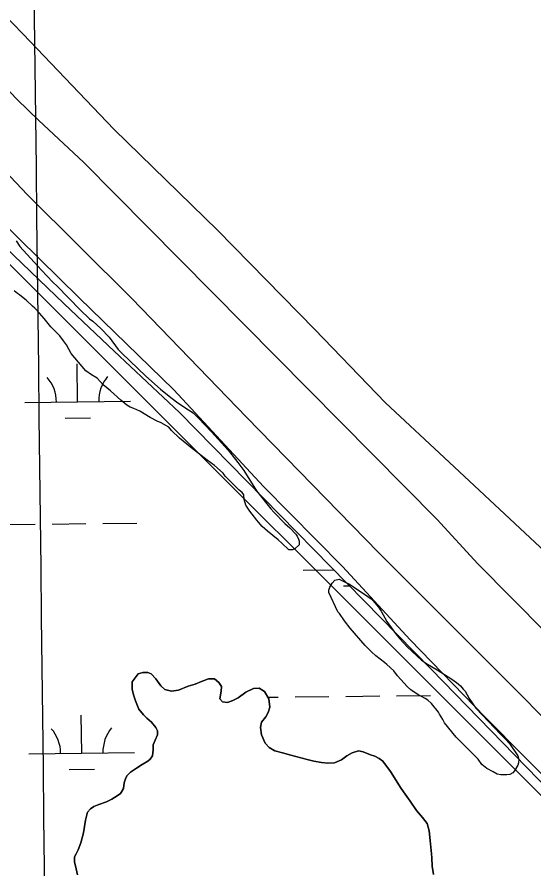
# Model space of a CAD drawing. Extents: x 3694830 to 3732949, y 415201 to 440970.
# Drawn here: x 3704169 to 3704658, y 433791 to 434598 of the extents above; entities that cross this region are included whole.
import ezdxf

# ---------------------------------------------------------------- set-up
doc = ezdxf.new("R2010")
doc.units = 0
for name, color, linetype in [('V-GRID-MAJR', 7, 'Continuous'), ('V-LEVE-TOET', 7, 'Continuous'), ('V-SITE-VEGE', 7, 'Continuous'), ('V-TOPO-SHOR', 7, 'Continuous'), ('V-WETL-SWMP', 7, 'Continuous')]:
    doc.layers.add(name, color=color, linetype=linetype)

msp = doc.modelspace()

# ---------------------------------------------------------------- linework, layer by layer
at = {"layer": 'V-GRID-MAJR'}
msp.add_spline([(3704347.2800000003, 420679.41000000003), (3704276.781, 426737.893), (3704206.2600000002, 432798.304), (3704135.739, 438858.722), (3704135.717, 438860.645)], degree=3, dxfattribs=at)
at = {"layer": 'V-LEVE-TOET'}
for points in [[(3702093.078, 436527.324), (3702130.2430000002, 436476.724), (3702158.401, 436442.80100000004), (3702200.3340000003, 436393.409), (3702260.1950000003, 436336.91500000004), (3702352.406, 436241.145), (3702467.34, 436131.72000000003), (3702562.539, 436035.362), (3702676.268, 435928.919), (3702783.4280000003, 435824.246), (3702887.563, 435732.69), (3702991.714, 435635.762), (3703110.254, 435517.998), (3703213.821, 435417.488), (3703286.265, 435344.924), (3703397.613, 435237.279), (3703478.433, 435157.581), (3703557.474, 435075.491), (3703668.25, 434960.088), (3703765.847, 434859.558), (3703887.964, 434743.596), (3703994.554, 434631.161), (3704097.574, 434515.135), (3704178.487, 434429.379)], [(3704178.487, 434429.379), (3704277.11, 434331.164), (3704385.6210000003, 434218.818), (3704510.642, 434090.655), (3704648.877, 433952.488), (3704780.91, 433816.837), (3704890.257, 433706.145), (3704949.252, 433643.734), (3705087.856, 433494.793), (3705201.3170000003, 433377.039), (3705309.392, 433259.722), (3705370.853, 433192.744), (3705437.278, 433123.257), (3705514.008, 433041.29600000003), (3705595.6720000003, 432950.197), (3705670.768, 432874.044), (3705740.9, 432799.157)], [(3705753.458, 432731.55700000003), (3705668.079, 432825.98600000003), (3705587.222, 432911.695), (3705511.731, 432992.822), (3705428.8030000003, 433079.782), (3705361.1720000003, 433157.145), (3705303.828, 433217.891), (3705233.676, 433287.392), (3705149.937, 433378.499), (3705060.8310000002, 433473.359), (3704996.474, 433541.594), (3704909.014, 433634.375), (3704833.103, 433714.259), (3704755.126, 433794.983), (3704686.608, 433859.08900000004), (3704611.508, 433934.82800000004), (3704540.542, 434008.063), (3704476.606, 434077.537), (3704401.919, 434153.27400000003), (3704316.9420000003, 434244.80100000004), (3704227.387, 434331.788), (3704151.039, 434406.704)]]:
    msp.add_lwpolyline(points, dxfattribs=at)
at = {"layer": 'V-SITE-VEGE'}
for points in [[(3704167.884, 434385.816), (3704171.241, 434380.393), (3704184.696, 434365.805), (3704191.7600000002, 434358.001), (3704202.526, 434346.802), (3704206.5670000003, 434343.069), (3704228.437, 434320.67), (3704237.1890000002, 434312.185), (3704240.22, 434309.805), (3704247.963, 434303.014), (3704255.7, 434294.531), (3704264.437, 434283.003), (3704267.802, 434279.609), (3704290.353, 434257.884), (3704304.494, 434245.32), (3704312.575, 434238.862), (3704319.649, 434233.427), (3704326.389, 434228.66500000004), (3704335.151, 434222.884), (3704340.201, 434218.13), (3704352.649, 434204.896), (3704368.457, 434187.59500000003), (3704377.534, 434176.064), (3704383.2460000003, 434168.268), (3704395.3310000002, 434149.291), (3704408.774, 434131.998), (3704411.463, 434128.944), (3704421.896, 434118.086), (3704426.608, 434114.01), (3704432.33, 434108.241), (3704433.674, 434106.205), (3704435.0130000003, 434103.498), (3704435.681, 434101.466)], [(3704435.681, 434101.466), (3704435.666, 434098.087), (3704431.593, 434094.386), (3704429.225, 434093.38300000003), (3704425.844, 434093.397), (3704419.112, 434099.50800000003), (3704415.748, 434102.904), (3704405.643, 434111.05700000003), (3704400.592, 434115.472), (3704397.2320000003, 434119.542), (3704395.548, 434121.239), (3704388.827, 434130.054), (3704385.132, 434135.477), (3704383.467, 434140.892), (3704383.147, 434145.287), (3704381.806, 434147.659), (3704378.773, 434149.69800000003), (3704365.649, 434162.933), (3704363.634, 434165.984), (3704355.5530000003, 434173.117), (3704348.4790000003, 434178.217), (3704332.648, 434190.45), (3704322.205, 434198.945), (3704314.804, 434206.41000000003), (3704312.113, 434209.463), (3704305.0330000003, 434213.549), (3704301.324, 434215.255), (3704294.578, 434218.663), (3704284.802, 434224.45), (3704279.068, 434227.178), (3704275.6950000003, 434228.544), (3704272.662, 434230.246), (3704266.936, 434235.004), (3704257.1750000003, 434243.831), (3704250.1010000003, 434249.606), (3704244.379, 434255.715), (3704238.989, 434259.117), (3704233.598, 434262.859), (3704219.811, 434279.13800000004), (3704215.451, 434287.26900000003), (3704212.4280000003, 434291.336), (3704209.069, 434296.081), (3704200.656, 434304.566), (3704194.269, 434312.367), (3704189.896, 434317.454), (3704185.524, 434322.208), (3704183.164, 434323.907), (3704177.106, 434329.677), (3704174.413, 434332.052), (3704171.044, 434334.77), (3704169.025, 434336.134), (3704165.992, 434338.51)]]:
    msp.add_lwpolyline(points, dxfattribs=at)
msp.add_lwpolyline([(3704472.231, 434034.734), (3704463.523, 434053.021), (3704463.5330000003, 434055.04600000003), (3704464.56, 434058.083), (3704466.941, 434061.792), (3704469.315, 434064.485), (3704473.378, 434065.483), (3704478.437, 434063.097), (3704483.157, 434060.711), (3704486.864, 434058.327), (3704490.235, 434055.947), (3704497.311, 434051.186), (3704503.713, 434046.766), (3704505.397, 434045.406), (3704510.7770000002, 434038.961), (3704513.128, 434035.234), (3704518.49, 434025.411), (3704526.892, 434014.221), (3704530.9250000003, 434009.136), (3704537.653, 434001.333), (3704551.454, 433988.771), (3704557.184, 433985.029), (3704566.286, 433979.583), (3704580.1040000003, 433970.73600000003), (3704584.4820000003, 433967.67600000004), (3704588.1890000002, 433964.619), (3704590.878, 433961.229), (3704592.562, 433959.531), (3704596.586, 433952.417), (3704602.63, 433943.266), (3704609.023, 433936.817), (3704626.182, 433918.83400000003), (3704630.558, 433914.42), (3704634.593, 433910.011), (3704642.654, 433898.147), (3704643.315, 433894.765), (3704643.3030000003, 433891.722), (3704642.617, 433889.359), (3704639.213, 433883.968), (3704637.853, 433882.28500000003), (3704634.806, 433880.608), (3704632.1, 433880.282), (3704626.356, 433880.305), (3704622.978, 433880.99700000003), (3704619.27, 433883.037), (3704613.199, 433886.107), (3704608.487, 433890.18200000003), (3704605.126, 433894.927), (3704584.2630000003, 433915.97000000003), (3704573.169, 433929.536), (3704571.492, 433932.586), (3704568.473, 433937.667), (3704567.467, 433939.699), (3704560.744, 433947.837), (3704557.379, 433950.895), (3704554.68, 433952.597), (3704547.938, 433956.343), (3704544.5670000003, 433958.385), (3704541.198, 433960.764), (3704538.167, 433963.482), (3704528.748, 433973.998), (3704525.0530000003, 433978.746), (3704518.657, 433984.855), (3704516.298, 433986.555), (3704508.215, 433993.01), (3704504.176, 433996.746), (3704498.1180000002, 434002.855), (3704483.9930000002, 434019.136), (3704478.617, 434025.919), (3704473.915, 434033.034)], close=True, dxfattribs=at)
at = {"layer": 'V-TOPO-SHOR'}
for p, q in [((3704231.538, 434460.538), (3704189.2490000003, 434499.816)), ((3704565.919, 434122.282), (3704231.538, 434460.538)), ((3704283.131010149, 433975.94796265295), (3704277.4710100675, 433968.33396295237)), ((3704287.558010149, 433977.1349626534), (3704283.131010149, 433975.94796265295)), ((3704292.382010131, 433977.114962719), (3704287.558010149, 433977.1349626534)), ((3704295.3920101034, 433975.89596281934), (3704292.382010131, 433977.114962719)), ((3704299.9950100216, 433971.05296312), (3704295.3920101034, 433975.89596281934)), ((3704277.4710100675, 433968.33396295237), (3704277.6430099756, 433961.4989632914)), ((3704304.5890099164, 433964.3999635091), (3704299.9950100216, 433971.05296312)), ((3704308.5950098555, 433960.965963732), (3704304.5890099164, 433964.3999635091)), ((3704330.517009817, 433964.0889638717), (3704321.4560098, 433960.3089639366)), ((3704337.15900982, 433966.0709638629), (3704330.517009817, 433964.0889638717)), ((3704343.2000098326, 433968.6589638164), (3704337.15900982, 433966.0709638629)), ((3704349.643009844, 433971.2439637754), (3704343.2000098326, 433968.6589638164)), ((3704355.47100982, 433971.0189638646), (3704349.643009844, 433971.2439637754)), ((3704359.678009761, 433967.7849640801), (3704355.47100982, 433971.0189638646)), ((3704362.073009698, 433963.7549643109), (3704359.678009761, 433967.7849640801)), ((3704361.85400964, 433959.33396452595), (3704362.073009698, 433963.7549643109)), ((3704277.6430099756, 433961.4989632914), (3704278.8260098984, 433956.0669635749)), ((3704278.8260098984, 433956.0669635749), (3704280.611009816, 433950.4319638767)), ((3704314.820009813, 433959.5329638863), (3704308.5950098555, 433960.965963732)), ((3704321.4560098, 433960.3089639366), (3704314.820009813, 433959.5329638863)), ((3704360.61800955, 433952.3039648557), (3704361.85400964, 433959.33396452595)), ((3704384.9650095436, 433958.43196488), (3704377.706009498, 433953.03496504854)), ((3704392.4170095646, 433962.017964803), (3704384.9650095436, 433958.43196488)), ((3704397.6440095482, 433962.19696486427), (3704392.4170095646, 433962.017964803)), ((3704402.857009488, 433959.1599650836), (3704397.6440095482, 433962.19696486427)), ((3704406.8480093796, 433952.1079654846), (3704402.857009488, 433959.1599650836)), ((3704280.611009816, 433950.4319638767), (3704283.793009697, 433942.3779643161)), ((3704363.0170095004, 433949.27796503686), (3704360.61800955, 433952.3039648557)), ((3704367.839009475, 433948.65496513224), (3704363.0170095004, 433949.27796503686)), ((3704372.8720094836, 433950.64396510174), (3704367.839009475, 433948.65496513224)), ((3704377.706009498, 433953.03496504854), (3704372.8720094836, 433950.64396510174)), ((3704407.8200092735, 433944.4659658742), (3704406.8480093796, 433952.1079654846)), ((3704283.793009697, 433942.3779643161), (3704288.1930096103, 433937.13296463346)), ((3704406.19000921, 433939.24596610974), (3704407.8200092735, 433944.4659658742)), ((3704288.1930096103, 433937.13296463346), (3704291.395009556, 433933.9039648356)), ((3704291.395009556, 433933.9039648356), (3704295.8010094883, 433930.06596508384)), ((3704399.9200091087, 433930.02696648), (3704403.962009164, 433935.23596627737)), ((3704403.962009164, 433935.23596627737), (3704406.19000921, 433939.24596610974)), ((3704295.8010094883, 433930.06596508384), (3704300.001009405, 433925.02296538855)), ((3704300.001009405, 433925.02296538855), (3704301.3940093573, 433921.80096556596)), ((3704398.894009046, 433925.00596671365), (3704399.9200091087, 433930.02696648)), ((3704399.87000895, 433918.1679670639), (3704398.894009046, 433925.00596671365)), ((3704301.378009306, 433917.9819657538), (3704299.347009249, 433913.16696596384)), ((3704301.3940093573, 433921.80096556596), (3704301.378009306, 433917.9819657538)), ((3704403.4550088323, 433910.3139674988), (3704399.87000895, 433918.1679670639)), ((3704297.3190091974, 433908.75296615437), (3704297.2980091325, 433903.92896639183)), ((3704299.347009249, 433913.16696596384), (3704297.3190091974, 433908.75296615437)), ((3704407.055008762, 433906.0769677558), (3704403.4550088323, 433910.3139674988)), ((3704297.2980091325, 433903.92896639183), (3704296.872009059, 433898.3029666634)), ((3704412.670008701, 433903.03896798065), (3704407.055008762, 433906.0769677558)), ((3704419.897008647, 433900.9979681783), (3704412.670008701, 433903.03896798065)), ((3704427.727008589, 433898.75396839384), (3704419.897008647, 433900.9979681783)), ((3704485.827008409, 433901.12096905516), (3704480.7890083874, 433898.1269691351)), ((3704491.864008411, 433902.90396904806), (3704485.827008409, 433901.12096905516)), ((3704496.282008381, 433901.8799691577), (3704491.864008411, 433902.90396904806)), ((3704503.105008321, 433899.2379693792), (3704496.282008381, 433901.8799691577)), ((3704507.3200082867, 433897.813969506), (3704503.105008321, 433899.2379693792)), ((3704292.429009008, 433893.29696685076), (3704286.988008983, 433889.90296694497)), ((3704294.4470090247, 433895.096966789), (3704292.429009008, 433893.29696685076)), ((3704296.872009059, 433898.3029666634), (3704294.4470090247, 433895.096966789)), ((3704437.1640085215, 433896.30196864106), (3704427.727008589, 433898.75396839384)), ((3704444.392008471, 433894.46196882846), (3704437.1640085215, 433896.30196864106)), ((3704449.4110084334, 433893.033968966), (3704444.392008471, 433894.46196882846)), ((3704456.844008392, 433891.9969691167), (3704449.4110084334, 433893.033968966)), ((3704462.66900836, 433891.16896923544), (3704456.844008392, 433891.9969691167)), ((3704469.103008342, 433891.54296930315), (3704462.66900836, 433891.16896923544)), ((3704475.547008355, 433894.3299692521), (3704469.103008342, 433891.54296930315)), ((3704480.7890083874, 433898.1269691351), (3704475.547008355, 433894.3299692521)), ((3704511.331008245, 433895.78596965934), (3704507.3200082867, 433897.813969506)), ((3704514.737008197, 433893.15896983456), (3704511.331008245, 433895.78596965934)), ((3704522.1330080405, 433883.4799704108), (3704514.737008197, 433893.15896983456)), ((3704281.748008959, 433886.70896703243), (3704275.9020089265, 433882.71396715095)), ((3704286.988008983, 433889.90296694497), (3704281.748008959, 433886.70896703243)), ((3704532.114007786, 433867.155971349), (3704522.1330080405, 433883.4799704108)), ((3704271.4570088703, 433877.3049673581), (3704269.829008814, 433872.6889675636)), ((3704272.6720088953, 433879.51096726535), (3704271.4570088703, 433877.3049673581)), ((3704275.9020089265, 433882.71396715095), (3704272.6720088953, 433879.51096726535)), ((3704269.203008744, 433867.2649678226), (3704267.178008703, 433863.65496797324)), ((3704269.829008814, 433872.6889675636), (3704269.203008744, 433867.2649678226)), ((3704535.911007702, 433861.913971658), (3704532.114007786, 433867.155971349)), ((3704263.3460086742, 433860.4559680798), (3704258.306008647, 433857.05996817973)), ((3704266.36900869, 433862.4529680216), (3704263.3460086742, 433860.4559680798)), ((3704267.178008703, 433863.65496797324), (3704266.36900869, 433862.4529680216)), ((3704540.506007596, 433855.2609720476), (3704535.911007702, 433861.913971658)), ((3704246.024008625, 433852.08696826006), (3704241.1920086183, 433850.2979682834)), ((3704253.271008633, 433854.66896823), (3704246.024008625, 433852.08696826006)), ((3704258.306008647, 433857.05996817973), (3704253.271008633, 433854.66896823)), ((3704546.499007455, 433846.3919725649), (3704540.506007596, 433855.2609720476)), ((3704235.139008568, 433844.8969684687), (3704233.499008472, 433837.265968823)), ((3704237.9670086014, 433848.10096834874), (3704235.139008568, 433844.8969684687)), ((3704241.1920086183, 433850.2979682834), (3704237.9670086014, 433848.10096834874)), ((3704552.2990073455, 433839.73397297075), (3704546.499007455, 433846.3919725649)), ((3704233.499008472, 433837.265968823), (3704231.438008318, 433825.2139693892)), ((3704556.6980072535, 433834.0879733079), (3704552.2990073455, 433839.73397297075)), ((3704558.6790071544, 433827.2449736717), (3704556.6980072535, 433834.0879733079)), ((3704559.4430070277, 433817.9959741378), (3704558.6790071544, 433827.2449736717)), ((3704231.438008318, 433825.2139693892), (3704228.9870082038, 433815.97896981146)), ((3704228.9870082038, 433815.97896981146), (3704226.5460081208, 433809.15497011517)), ((3704560.798006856, 433805.5279747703), (3704559.4430070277, 433817.9959741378)), ((3704223.101008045, 433802.5359703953), (3704223.0800079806, 433797.71197063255)), ((3704224.5200080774, 433805.3439702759), (3704223.101008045, 433802.5359703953)), ((3704226.5460081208, 433809.15497011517), (3704224.5200080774, 433805.3439702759)), ((3704560.9820068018, 433801.5069749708), (3704560.798006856, 433805.5279747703)), ((3704223.0800079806, 433797.71197063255), (3704224.460007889, 433791.2739709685)), ((3704561.351006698, 433793.8669753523), (3704560.9820068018, 433801.5069749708)), ((3704224.460007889, 433791.2739709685), (3704225.8430078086, 433785.63997126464)), ((3704562.725006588, 433786.0219757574), (3704561.351006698, 433793.8669753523))]:
    msp.add_line(p, q, dxfattribs=at)
for points in [[(3701950.8303353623, 436652.0474332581), (3702052.5283444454, 436447.2082848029), (3702248.2719984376, 436259.97522446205), (3702707.8440556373, 435808.9137609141), (3703303.585611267, 435247.21457989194), (3704112.092008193, 434413.17640201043), (3704716.3441574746, 433808.92425272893), (3705507.829367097, 432974.8860748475), (3705771.657770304, 432711.0576716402), (3705797.1895512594, 432668.5047033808), (3705797.1895512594, 432651.48351607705), (3705729.104802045, 432625.9517351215), (3705363.149275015, 432413.1868938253)], [(3704577.458, 434176.413), (3704517.322, 434232.362), (3704450.48, 434302.086), (3704358.338, 434395.995), (3704260.4820000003, 434491.313), (3704174.063, 434581.91000000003), (3704082.397, 434676.772), (3703995.9790000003, 434766.417), (3703913.3710000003, 434855.12200000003), (3703865.671, 434906.336), (3703830.37, 434944.281), (3703793.1720000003, 434984.58), (3703741.093, 435044.889), (3703696.258, 435090.363), (3703636.055, 435147.76900000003), (3703597.3850000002, 435183.795), (3703517.22, 435270.61), (3703440.3510000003, 435348.387), (3703390.8570000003, 435405.67100000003), (3703305.234, 435487.401), (3703240.3680000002, 435551.866)], [(3704189.2490000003, 434499.816), (3704168.728, 434519.805), (3704082.309, 434610.402), (3703990.642, 434705.264), (3703904.225, 434794.909), (3703821.619, 434883.614), (3703768.151, 434936.731), (3703729.008, 434975.143), (3703686.043, 435018.3), (3703635.906, 435072.378), (3703586.25, 435124.555), (3703533.256, 435178.624), (3703496.021, 435215.615), (3703409.139, 435301.928), (3703333.23, 435380.188), (3703262.572, 435452.28), (3703198.611, 435513.924)], [(3704777.682, 433976.849), (3704673.193, 434086.96400000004), (3704577.458, 434176.413)], [(3704733.818, 433949.795), (3704604.651, 434080.06200000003), (3704565.919, 434122.282)]]:
    msp.add_lwpolyline(points, dxfattribs=at)
at = {"layer": 'V-WETL-SWMP'}
for p, q in [((3704225.881978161, 434233.458985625), (3704225.4526270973, 434269.45642522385)), ((3704175.885534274, 434232.86266470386), (3704275.878422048, 434234.0553065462)), ((3704214.0668681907, 434217.8859660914), (3704238.065161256, 434218.172200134)), ((3704153.855889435, 434117.15970088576), (3704185.8536135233, 434117.54134627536)), ((3704201.852475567, 434117.73216897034), (3704233.8501996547, 434118.11381435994)), ((3704249.8490616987, 434118.3046370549), (3704281.846785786, 434118.6862824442)), ((3704439.2333742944, 434074.1301718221), (3704468.28036018, 434074.47662297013)), ((3704477.414708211, 434059.1534732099), (3704483.257513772, 434059.2231619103)), ((3704527.81519255, 433955.1071704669), (3704559.8129166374, 433955.48881585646)), ((3704405.973089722, 433953.6539272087), (3704415.8231582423, 433953.7714116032)), ((3704431.8220202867, 433953.962234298), (3704463.819744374, 433954.3438796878)), ((3704479.8186064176, 433954.5347023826), (3704511.8163305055, 433954.9163477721)), ((3704229.8495994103, 433900.8076462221), (3704229.4202483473, 433936.8050858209)), ((3704179.8531555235, 433900.2113253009), (3704279.846043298, 433901.4039671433)), ((3704218.0344894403, 433885.23462668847), (3704242.032782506, 433885.52086073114))]:
    msp.add_line(p, q, dxfattribs=at)
for points in [[(3705727.632090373, 432759.6736674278), (3705434.1080884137, 433065.16967463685), (3705167.632093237, 433352.86165688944), (3704842.403113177, 433690.3315835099), (3704560.606110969, 433980.4475916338), (3704322.241930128, 434223.209257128), (3704260.4039311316, 434281.28225343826), (3704213.056931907, 434326.39825058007), (3704149.283935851, 434387.35423606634), (3704064.7219663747, 434472.3231237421), (3704003.819970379, 434538.5861090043), (3703933.7189862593, 434619.74905056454), (3703865.5789961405, 434690.32301420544), (3703780.059012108, 434773.84295544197), (3703682.931013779, 434872.25594929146), (3703602.711023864, 434954.8309121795), (3703508.452034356, 435059.51287356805), (3703421.466056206, 435149.289793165), (3703371.203057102, 435202.5847898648), (3703283.74305859, 435289.9517843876), (3703198.706060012, 435372.9917791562), (3703131.0890610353, 435431.0457753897), (3703060.0480622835, 435504.98077079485), (3702961.9910754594, 435592.79472230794)], [(3704225.8430078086, 433785.6399712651), (3704224.4600078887, 433791.2739709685), (3704223.08000798, 433797.711970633), (3704223.101008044, 433802.53597039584), (3704224.5200080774, 433805.34397027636), (3704226.5460081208, 433809.1549701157), (3704228.9870082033, 433815.97896981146), (3704231.438008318, 433825.2139693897), (3704233.499008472, 433837.265968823), (3704235.139008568, 433844.8969684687), (3704237.9670086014, 433848.1009683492), (3704241.192008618, 433850.2979682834), (3704246.0240086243, 433852.08696826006), (3704253.271008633, 433854.66896823), (3704258.3060086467, 433857.05996817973), (3704263.3460086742, 433860.45596808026), (3704266.36900869, 433862.45296802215), (3704267.1780087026, 433863.6549679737), (3704269.2030087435, 433867.26496782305), (3704269.829008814, 433872.68896756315), (3704271.4570088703, 433877.3049673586), (3704272.672008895, 433879.5109672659), (3704275.9020089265, 433882.71396715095), (3704281.748008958, 433886.70896703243), (3704286.9880089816, 433889.9029669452), (3704292.4290090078, 433893.2969668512), (3704294.4470090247, 433895.0969667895), (3704296.872009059, 433898.3029666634), (3704297.2980091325, 433903.92896639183), (3704297.319009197, 433908.75296615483), (3704299.347009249, 433913.16696596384), (3704301.378009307, 433917.9819657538), (3704301.3940093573, 433921.8009655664), (3704300.001009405, 433925.02296538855), (3704295.801009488, 433930.06596508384), (3704291.395009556, 433933.9039648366), (3704288.1930096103, 433937.13296463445), (3704283.793009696, 433942.3779643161), (3704280.611009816, 433950.4319638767), (3704278.826009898, 433956.0669635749), (3704277.6430099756, 433961.4989632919), (3704277.4710100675, 433968.33396295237), (3704283.131010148, 433975.9479626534), (3704287.5580101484, 433977.1349626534), (3704292.382010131, 433977.11496271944), (3704295.3920101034, 433975.8959628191), (3704299.995010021, 433971.05296312), (3704304.5890099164, 433964.3999635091), (3704308.5950098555, 433960.965963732), (3704314.820009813, 433959.53296388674), (3704321.456009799, 433960.3089639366), (3704330.517009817, 433964.0889638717), (3704337.159009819, 433966.0709638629), (3704343.2000098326, 433968.65896381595), (3704349.643009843, 433971.2439637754), (3704355.47100982, 433971.01896386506), (3704359.678009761, 433967.7849640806), (3704362.0730096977, 433963.75496431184), (3704361.8540096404, 433959.3339645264), (3704360.61800955, 433952.30396485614), (3704363.0170095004, 433949.2779650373), (3704367.839009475, 433948.65496513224), (3704372.872009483, 433950.64396510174), (3704377.706009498, 433953.0349650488), (3704384.965009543, 433958.43196488), (3704392.417009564, 433962.01796480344), (3704397.6440095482, 433962.19696486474), (3704402.857009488, 433959.1599650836), (3704406.8480093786, 433952.1079654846), (3704407.8200092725, 433944.4659658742), (3704406.190009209, 433939.24596611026), (3704403.962009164, 433935.23596627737), (3704399.9200091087, 433930.0269664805), (3704398.894009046, 433925.0059667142), (3704399.87000895, 433918.16796706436), (3704403.4550088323, 433910.3139674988), (3704407.0550087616, 433906.07696775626), (3704412.6700087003, 433903.0389679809), (3704419.897008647, 433900.99796817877), (3704427.7270085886, 433898.7539683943), (3704437.1640085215, 433896.3019686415), (3704444.39200847, 433894.46196882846), (3704449.4110084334, 433893.033968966), (3704456.844008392, 433891.9969691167), (3704462.66900836, 433891.16896923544), (3704469.103008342, 433891.54296930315), (3704475.547008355, 433894.3299692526), (3704480.789008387, 433898.12696913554), (3704485.8270084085, 433901.12096905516), (3704491.864008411, 433902.9039690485), (3704496.282008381, 433901.8799691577), (3704503.105008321, 433899.2379693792), (3704507.3200082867, 433897.81396950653), (3704511.331008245, 433895.7859696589), (3704514.737008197, 433893.1589698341), (3704522.1330080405, 433883.4799704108), (3704532.114007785, 433867.1559713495), (3704535.911007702, 433861.9139716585), (3704540.506007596, 433855.2609720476), (3704546.499007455, 433846.3919725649), (3704552.2990073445, 433839.73397297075), (3704556.698007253, 433834.0879733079), (3704558.6790071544, 433827.24497367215), (3704559.4430070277, 433817.9959741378), (3704560.798006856, 433805.5279747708), (3704560.982006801, 433801.50697497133), (3704561.351006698, 433793.8669753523), (3704562.7250065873, 433786.0219757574)]]:
    msp.add_lwpolyline(points, dxfattribs=at)
for centre, radius, start, end in [((3704170.637308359, 434233.2749046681), 35.24628790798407, 359.9115295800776, 41.45518791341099), ((3704281.1153225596, 434234.5926054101), 35.24628790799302, 139.91152657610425, 181.45518490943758), ((3704174.6049296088, 433900.6235652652), 35.24628790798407, 359.9115295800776, 41.45518791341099), ((3704285.082943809, 433901.9412660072), 35.24628790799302, 139.91152657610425, 181.45518490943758)]:
    msp.add_arc(centre, radius, start, end, dxfattribs=at)

doc.saveas('drawing.dxf')
